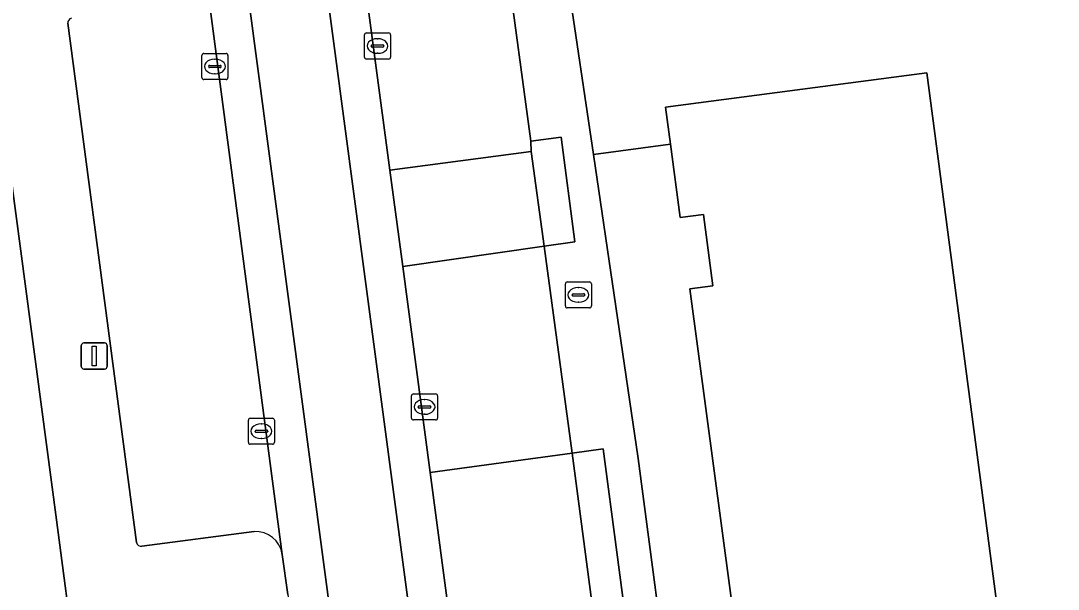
# Model space of a CAD drawing. Extents: x 160554 to 161248, y 385329 to 386506.
# Drawn here: x 161105.66 to 161145.43, y 385687.52 to 385709.34 of the extents above; entities that cross this region are included whole.
import ezdxf

# ---------------------------------------------------------------- set-up
doc = ezdxf.new("R2010")
doc.units = 0
for name, color, linetype in [('IMGEO_Brandkraan', 7, 'Continuous'), ('IMGEO_Erf', 7, 'Continuous'), ('IMGEO_Groenvoorziening', 7, 'Continuous'), ('IMGEO_Kolk', 7, 'Continuous'), ('IMGEO_Lichtmast', 7, 'Continuous'), ('IMGEO_Pand', 7, 'Continuous'), ('IMGEO_Parkeervlak_open', 7, 'Continuous'), ('IMGEO_Rijbaan_lokaal_gesloten', 7, 'Continuous'), ('IMGEO_Rijbaan_lokaal_open', 7, 'Continuous'), ('IMGEO_Voetpad_open', 7, 'Continuous')]:
    doc.layers.add(name, color=color, linetype=linetype)

msp = doc.modelspace()

# ---------------------------------------------------------------- linework, layer by layer
at = {"layer": 'IMGEO_Brandkraan'}
for p, q in [((161126.537, 385698.389), (161126.537, 385699.241)), ((161126.612, 385699.315), (161127.464, 385699.315)), ((161127.538, 385699.241), (161127.538, 385698.389)), ((161126.796, 385698.809), (161126.796, 385698.821)), ((161127.234, 385698.772), (161126.836, 385698.772)), ((161126.839, 385698.858), (161127.237, 385698.858)), ((161127.025, 385699.095), (161127.05, 385699.095)), ((161127.28, 385698.821), (161127.28, 385698.809)), ((161127.048, 385698.535), (161127.023, 385698.535)), ((161127.464, 385698.315), (161126.612, 385698.315))]:
    msp.add_line(p, q, dxfattribs=at)
for points in [[(161126.537, 385698.389), (161126.537, 385699.241)], [(161126.612, 385699.315), (161127.464, 385699.315)], [(161127.538, 385699.241), (161127.538, 385698.389)], [(161127.464, 385698.315), (161126.612, 385698.315)]]:
    msp.add_lwpolyline(points, dxfattribs=at)
for centre, radius, start, end in [((161126.614, 385699.239), 0.0765, 91.552, 178.448), ((161126.614, 385699.239), 0.0765, 91.552, 178.448), ((161127.462, 385699.239), 0.0765, 1.552, 88.448), ((161127.462, 385699.239), 0.0765, 1.552, 88.448), ((161126.836, 385698.818), 0.0403, 85.8775, 175.7526), ((161126.833, 385698.808), 0.0366, 178.938, 274.7102), ((161127.237, 385698.815), 0.043, 264.8664, 352.4533), ((161127.241, 385698.82), 0.0386, 1.7309, 96.639), ((161126.614, 385698.391), 0.0765, 181.552, 268.448), ((161126.614, 385698.391), 0.0765, 181.552, 268.448), ((161127.462, 385698.391), 0.0765, 271.552, 358.448), ((161127.462, 385698.391), 0.0765, 271.552, 358.448)]:
    msp.add_arc(centre, radius, start, end, dxfattribs=at)
for centre, major_axis, ratio, start_param, end_param in [((161127.024, 385698.815), (-0.387, 0.002), 0.722429, 4.712389, 7.853982), ((161127.049, 385698.815), (-0.39, 0.002), 0.717154, 1.570796, 4.712389)]:
    msp.add_ellipse(centre, major_axis=major_axis, ratio=ratio, start_param=start_param, end_param=end_param, dxfattribs=at)
at = {"layer": 'IMGEO_Erf'}
msp.add_lwpolyline([(161134.368, 385676.082), (161131.304, 385699.044), (161132.195, 385699.163), (161131.83, 385701.904), (161130.939, 385701.785), (161130.563, 385704.6), (161127.611, 385704.206), (161129.332, 385692.539), (161130.664, 385682.353)], dxfattribs=at)
at = {"layer": 'IMGEO_Groenvoorziening'}
msp.add_lwpolyline([(161147.059, 385722.533), (161128.206, 385720.222), (161126.919, 385719.912), (161126.713, 385719.758), (161126.224, 385719.145), (161125.602, 385717.829), (161127.611, 385704.206), (161130.563, 385704.6), (161130.373, 385706.021), (161140.397, 385707.34), (161154.867, 385597.365), (161145.041, 385596.072), (161144.923, 385596.974), (161141.874, 385596.574), (161142.167, 385594.329)], dxfattribs=at)
at = {"layer": 'IMGEO_Kolk'}
for p, q in [((161118.836, 385707.939), (161118.836, 385708.791)), ((161118.911, 385708.865), (161119.763, 385708.865)), ((161119.837, 385708.791), (161119.837, 385707.939)), ((161119.095, 385708.359), (161119.095, 385708.371)), ((161119.533, 385708.322), (161119.135, 385708.322)), ((161119.138, 385708.408), (161119.536, 385708.408)), ((161119.324, 385708.645), (161119.349, 385708.645)), ((161119.579, 385708.371), (161119.579, 385708.359)), ((161112.602, 385707.153), (161112.602, 385708.005)), ((161112.677, 385708.079), (161113.529, 385708.079)), ((161113.603, 385708.005), (161113.603, 385707.153)), ((161119.347, 385708.085), (161119.322, 385708.085)), ((161112.861, 385707.573), (161112.861, 385707.585)), ((161113.299, 385707.536), (161112.901, 385707.536)), ((161112.904, 385707.622), (161113.302, 385707.622)), ((161113.09, 385707.859), (161113.115, 385707.859)), ((161113.345, 385707.585), (161113.345, 385707.573)), ((161119.763, 385707.865), (161118.911, 385707.865)), ((161113.113, 385707.299), (161113.088, 385707.299)), ((161113.529, 385707.079), (161112.677, 385707.079)), ((161120.638, 385694.089), (161120.638, 385694.941)), ((161120.713, 385695.015), (161121.565, 385695.015)), ((161121.126, 385694.795), (161121.151, 385694.795)), ((161121.639, 385694.941), (161121.639, 385694.089)), ((161120.897, 385694.509), (161120.897, 385694.521)), ((161121.335, 385694.472), (161120.937, 385694.472)), ((161120.94, 385694.558), (161121.338, 385694.558)), ((161121.381, 385694.521), (161121.381, 385694.509)), ((161114.385, 385693.158), (161114.385, 385694.01)), ((161114.46, 385694.084), (161115.312, 385694.084)), ((161115.386, 385694.01), (161115.386, 385693.158)), ((161121.565, 385694.015), (161120.713, 385694.015)), ((161121.149, 385694.235), (161121.124, 385694.235)), ((161114.644, 385693.578), (161114.644, 385693.59)), ((161114.687, 385693.627), (161115.085, 385693.627)), ((161114.873, 385693.864), (161114.898, 385693.864)), ((161115.128, 385693.59), (161115.128, 385693.578)), ((161115.082, 385693.541), (161114.684, 385693.541)), ((161114.896, 385693.304), (161114.871, 385693.304)), ((161115.312, 385693.084), (161114.46, 385693.084))]:
    msp.add_line(p, q, dxfattribs=at)
for points in [[(161118.836, 385707.939), (161118.836, 385708.791)], [(161118.911, 385708.865), (161119.763, 385708.865)], [(161119.837, 385708.791), (161119.837, 385707.939)], [(161112.602, 385707.153), (161112.602, 385708.005)], [(161112.677, 385708.079), (161113.529, 385708.079)], [(161113.603, 385708.005), (161113.603, 385707.153)], [(161119.763, 385707.865), (161118.911, 385707.865)], [(161113.529, 385707.079), (161112.677, 385707.079)], [(161120.638, 385694.089), (161120.638, 385694.941)], [(161120.713, 385695.015), (161121.565, 385695.015)], [(161121.639, 385694.941), (161121.639, 385694.089)], [(161114.385, 385693.158), (161114.385, 385694.01)], [(161114.46, 385694.084), (161115.312, 385694.084)], [(161115.386, 385694.01), (161115.386, 385693.158)], [(161121.565, 385694.015), (161120.713, 385694.015)], [(161115.312, 385693.084), (161114.46, 385693.084)]]:
    msp.add_lwpolyline(points, dxfattribs=at)
for centre, radius, start, end in [((161118.913, 385708.789), 0.0765, 91.552, 178.448), ((161118.913, 385708.789), 0.0765, 91.552, 178.448), ((161119.761, 385708.789), 0.0765, 1.552, 88.448), ((161119.761, 385708.789), 0.0765, 1.552, 88.448), ((161119.135, 385708.368), 0.0403, 85.8775, 175.7526), ((161119.132, 385708.358), 0.0366, 178.938, 274.7102), ((161119.536, 385708.365), 0.043, 264.8664, 352.4533), ((161119.54, 385708.37), 0.0386, 1.7309, 96.639), ((161112.679, 385708.003), 0.0765, 91.552, 178.448), ((161112.679, 385708.003), 0.0765, 91.552, 178.448), ((161113.527, 385708.003), 0.0765, 1.552, 88.448), ((161113.527, 385708.003), 0.0765, 1.552, 88.448), ((161118.913, 385707.941), 0.0765, 181.552, 268.448), ((161118.913, 385707.941), 0.0765, 181.552, 268.448), ((161119.761, 385707.941), 0.0765, 271.552, 358.448), ((161119.761, 385707.941), 0.0765, 271.552, 358.448), ((161112.901, 385707.582), 0.0403, 85.8775, 175.7526), ((161112.898, 385707.572), 0.0366, 178.938, 274.7102), ((161113.302, 385707.579), 0.043, 264.8664, 352.4533), ((161113.306, 385707.584), 0.0386, 1.7309, 96.639), ((161112.679, 385707.155), 0.0765, 181.552, 268.448), ((161112.679, 385707.155), 0.0765, 181.552, 268.448), ((161113.527, 385707.155), 0.0765, 271.552, 358.448), ((161113.527, 385707.155), 0.0765, 271.552, 358.448), ((161120.715, 385694.939), 0.0765, 91.552, 178.448), ((161120.715, 385694.939), 0.0765, 91.552, 178.448), ((161121.563, 385694.939), 0.0765, 1.552, 88.448), ((161121.563, 385694.939), 0.0765, 1.552, 88.448), ((161120.937, 385694.518), 0.0403, 85.8775, 175.7526), ((161120.934, 385694.508), 0.0366, 178.938, 274.7102), ((161121.338, 385694.515), 0.043, 264.8664, 352.4533), ((161121.342, 385694.52), 0.0386, 1.7309, 96.639), ((161114.462, 385694.008), 0.0765, 91.552, 178.448), ((161114.462, 385694.008), 0.0765, 91.552, 178.448), ((161115.31, 385694.008), 0.0765, 1.552, 88.448), ((161115.31, 385694.008), 0.0765, 1.552, 88.448), ((161120.715, 385694.091), 0.0765, 181.552, 268.448), ((161120.715, 385694.091), 0.0765, 181.552, 268.448), ((161121.563, 385694.091), 0.0765, 271.552, 358.448), ((161121.563, 385694.091), 0.0765, 271.552, 358.448), ((161114.684, 385693.587), 0.0403, 85.8775, 175.7526), ((161114.681, 385693.577), 0.0366, 178.938, 274.7102), ((161115.085, 385693.584), 0.043, 264.8664, 352.4533), ((161115.089, 385693.589), 0.0386, 1.7309, 96.639), ((161114.462, 385693.16), 0.0765, 181.552, 268.448), ((161114.462, 385693.16), 0.0765, 181.552, 268.448), ((161115.31, 385693.16), 0.0765, 271.552, 358.448), ((161115.31, 385693.16), 0.0765, 271.552, 358.448)]:
    msp.add_arc(centre, radius, start, end, dxfattribs=at)
for centre, major_axis, ratio, start_param, end_param in [((161119.323, 385708.365), (-0.387, 0.002), 0.722429, 4.712389, 7.853982), ((161119.348, 385708.365), (-0.39, 0.002), 0.717154, 1.570796, 4.712389), ((161113.089, 385707.579), (-0.387, 0.002), 0.722429, 4.712389, 7.853982), ((161113.114, 385707.579), (-0.39, 0.002), 0.717154, 1.570796, 4.712389), ((161121.125, 385694.515), (-0.387, 0.002), 0.722429, 4.712389, 7.853982), ((161121.15, 385694.515), (-0.39, 0.002), 0.717154, 1.570796, 4.712389), ((161114.872, 385693.584), (-0.387, 0.002), 0.722429, 4.712389, 7.853982), ((161114.897, 385693.584), (-0.39, 0.002), 0.717154, 1.570796, 4.712389)]:
    msp.add_ellipse(centre, major_axis=major_axis, ratio=ratio, start_param=start_param, end_param=end_param, dxfattribs=at)
at = {"layer": 'IMGEO_Lichtmast'}
for p, q in [((161107.983, 385696.07), (161107.983, 385696.87)), ((161107.983, 385696.87), (161107.983, 385696.07)), ((161108.083, 385696.97), (161108.873, 385696.97)), ((161108.873, 385696.97), (161108.083, 385696.97)), ((161108.973, 385696.87), (161108.973, 385696.07)), ((161108.973, 385696.07), (161108.973, 385696.87)), ((161108.873, 385695.97), (161108.083, 385695.97)), ((161108.083, 385695.97), (161108.873, 385695.97))]:
    msp.add_line(p, q, dxfattribs=at)
msp.add_lwpolyline([(161108.403, 385696.845), (161108.553, 385696.845), (161108.553, 385696.095), (161108.403, 385696.095), (161108.403, 385696.845)], dxfattribs=at)
for centre, start, end in [((161108.083, 385696.87), 90, 180), ((161108.083, 385696.87), 90, 180), ((161108.873, 385696.87), 0, 90), ((161108.873, 385696.87), 360, 90), ((161108.083, 385696.07), 180, 270), ((161108.083, 385696.07), 180, 270), ((161108.873, 385696.07), 270, 0), ((161108.873, 385696.07), 270, 0)]:
    msp.add_arc(centre, 0.1, start, end, dxfattribs=at)
at = {"layer": 'IMGEO_Pand'}
msp.add_lwpolyline([(161154.867, 385597.365), (161140.397, 385707.34), (161130.373, 385706.021), (161130.563, 385704.6), (161130.939, 385701.785), (161131.83, 385701.904), (161132.195, 385699.163), (161131.304, 385699.044), (161134.368, 385676.082), (161135.259, 385676.201), (161135.622, 385673.479), (161134.749, 385673.362), (161135.804, 385665.314), (161136.695, 385665.433), (161137.061, 385662.691), (161136.17, 385662.572), (161139.24, 385639.561), (161140.131, 385639.68), (161140.494, 385636.958), (161139.603, 385636.839), (161140.668, 385628.852)], dxfattribs=at)
at = {"layer": 'IMGEO_Parkeervlak_open'}
for points in [[(161118.687, 385712.039), (161119.808, 385703.6), (161125.232, 385704.311), (161125.21, 385704.708), (161124.281, 385711.637)], [(161115.687, 385688.859), (161112.752, 385711.087)], [(161107.461, 385709.237), (161110.098, 385689.308)], [(161110.303, 385689.173), (161114.608, 385689.73)]]:
    msp.add_lwpolyline(points, dxfattribs=at)
msp.add_lwpolyline([(161125.729, 385700.681), (161120.302, 385699.906), (161121.351, 385691.998), (161126.802, 385692.745)], close=True, dxfattribs=at)
for centre, radius, start, end in [((161107.662, 385709.24), 0.201, 106.4993, 180.8917), ((161114.668, 385688.701), 1.031, 8.832, 93.345), ((161110.283, 385689.366), 0.194, 197.3262, 275.9411)]:
    msp.add_arc(centre, radius, start, end, dxfattribs=at)
at = {"layer": 'IMGEO_Rijbaan_lokaal_gesloten'}
for points in [[(161126.304, 385654.668), (161125.101, 385663.743), (161123.982, 385672.122), (161122.934, 385680.072), (161121.351, 385691.998), (161120.302, 385699.906), (161119.808, 385703.6), (161118.687, 385712.039), (161118.403, 385714.049), (161116.941, 385713.856), (161126.361, 385642.988), (161127.841, 385643.167)], [(161113.955, 385713.475), (161112.481, 385713.283), (161112.752, 385711.087), (161115.687, 385688.859), (161115.905, 385687.322), (161117.782, 385673.171), (161117.792, 385673.096), (161119.144, 385662.893), (161119.19, 385662.67), (161120.563, 385652.257), (161121.601, 385644.555), (161121.879, 385642.406), (161122.356, 385642.474), (161123.372, 385642.618)]]:
    msp.add_lwpolyline(points, close=True, dxfattribs=at)
at = {"layer": 'IMGEO_Rijbaan_lokaal_open'}
msp.add_lwpolyline([(161116.941, 385713.856), (161113.955, 385713.475), (161123.372, 385642.618), (161126.361, 385642.988)], close=True, dxfattribs=at)
at = {"layer": 'IMGEO_Voetpad_open'}
for points in [[(161091.644, 385839.67), (161090.577, 385836.855), (161089.36, 385832.82), (161089.359, 385832.428), (161093.052, 385804.928), (161093.658, 385800.418), (161096.873, 385775.58), (161099.829, 385752.532), (161099.92, 385751.819), (161100.53, 385747.059), (161103.849, 385721.182), (161103.528, 385716.968), (161104.544, 385708.871), (161105.47, 385701.933), (161107.028, 385690.183), (161107.754, 385684.63), (161108.994, 385675.141), (161109.438, 385671.741), (161109.961, 385671.806), (161111.073, 385663.16), (161112.38, 385652.994), (161113.833, 385641.697), (161115.047, 385634.843), (161117.413, 385635.068)], [(161136.775, 385635.582), (161135.488, 385645.432), (161134.132, 385655.805), (161132.88, 385665.385), (161131.957, 385672.448), (161130.664, 385682.353), (161129.332, 385692.539), (161127.611, 385704.206), (161125.602, 385717.829), (161125.06, 385722.618), (161123.329, 385722.367)], [(161124.281, 385711.637), (161125.21, 385704.708), (161126.379, 385704.866), (161126.895, 385700.846), (161125.729, 385700.681), (161126.802, 385692.745), (161127.981, 385692.914), (161129.551, 385681.019), (161128.374, 385680.818), (161129.416, 385672.858), (161130.6, 385673.008), (161131.8, 385664.039), (161130.603, 385663.89), (161131.504, 385657.228), (161131.677, 385655.975), (161132.861, 385656.143), (161134.374, 385644.689), (161133.183, 385644.532)], [(161110.098, 385689.308), (161107.461, 385709.237)], [(161114.608, 385689.73), (161110.303, 385689.173)], [(161115.905, 385687.322), (161115.687, 385688.859)]]:
    msp.add_lwpolyline(points, dxfattribs=at)
for points in [[(161104.544, 385708.871), (161103.528, 385716.968), (161099.176, 385716.399), (161099.893, 385710.914), (161101.258, 385700.471), (161102.902, 385687.829), (161103.155, 385685.895), (161104.808, 385673.302), (161105.078, 385671.198), (161109.438, 385671.741), (161108.994, 385675.141), (161107.754, 385684.63), (161107.028, 385690.183), (161105.47, 385701.933)], [(161125.21, 385704.708), (161125.232, 385704.311), (161125.729, 385700.681), (161126.895, 385700.846), (161126.379, 385704.866)], [(161125.232, 385704.311), (161119.808, 385703.6), (161120.302, 385699.906), (161125.729, 385700.681)], [(161126.802, 385692.745), (161128.374, 385680.818), (161129.551, 385681.019), (161127.981, 385692.914)], [(161126.802, 385692.745), (161121.351, 385691.998), (161122.934, 385680.072), (161128.374, 385680.818)]]:
    msp.add_lwpolyline(points, close=True, dxfattribs=at)
for centre, radius, start, end in [((161107.662, 385709.24), 0.201, 106.4993, 180.8917), ((161114.668, 385688.701), 1.031, 8.832, 93.345), ((161110.283, 385689.366), 0.194, 197.3262, 275.9411)]:
    msp.add_arc(centre, radius, start, end, dxfattribs=at)

doc.saveas('drawing.dxf')
